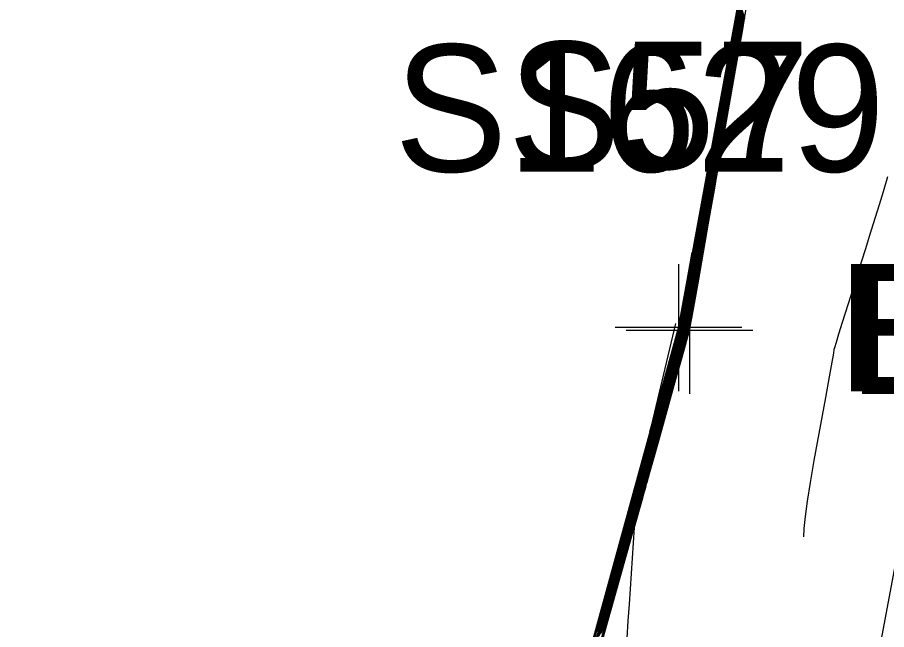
# Model space of a CAD drawing. Extents: x 1724534 to 1727318, y 657156 to 660047.
# Drawn here: x 1725470.47 to 1725497.86, y 659270.71 to 659289.98 of the extents above; entities that cross this region are included whole.
import ezdxf

# ---------------------------------------------------------------- set-up
doc = ezdxf.new("R2010")
doc.units = 0
for name, color, linetype in [('SURVEY - CONTOURS - Index with Text', 7, 'Continuous'), ('SURVEY - CONTOURS - Intermediate with optional Text', 7, 'Continuous'), ('SURVEY - DTM - Breaklines', 7, 'Continuous'), ('SURVEY - DTM - Breaklines - Points - Elevations', 7, 'Continuous'), ('SURVEY - DTM - Breaklines - Points - Locators', 7, 'Continuous'), ('SURVEY - DTM - Breaklines - Points - Numbers', 7, 'Continuous'), ('SURVEY - NON-TRANSPORTATION - Features', 7, 'Continuous'), ('SURVEY - NON-TRANSPORTATION - Features - Points - Elevations', 7, 'Continuous'), ('SURVEY - NON-TRANSPORTATION - Features - Points - Locators', 7, 'Continuous'), ('SURVEY - NON-TRANSPORTATION - Features - Points - Numbers', 7, 'Continuous'), ('SURVEY - UTILITIES - Fiber Optic Cable (Underground) with Text', 7, 'Continuous')]:
    doc.layers.add(name, color=color, linetype=linetype)

msp = doc.modelspace()

# ---------------------------------------------------------------- linework, layer by layer
at = {"layer": 'SURVEY - CONTOURS - Index with Text'}
for points in [[(1725488.741, 659270.648), (1725488.799, 659270.853), (1725488.913, 659271.263), (1725488.97, 659271.468), (1725489.056, 659271.777), (1725489.17, 659272.19), (1725489.312, 659272.708), (1725489.73, 659274.225), (1725489.873, 659274.743), (1725489.987, 659275.157), (1725490.073, 659275.468), (1725490.131, 659275.677), (1725490.248, 659276.094), (1725490.306, 659276.302), (1725490.392, 659276.612), (1725490.506, 659277.025), (1725490.648, 659277.539), (1725491.063, 659279.048), (1725491.199, 659279.543), (1725491.297, 659279.898), (1725491.356, 659280.111), (1725491.376, 659280.184), (1725491.377, 659280.189), (1725491.383, 659280.22), (1725491.399, 659280.307), (1725491.425, 659280.451), (1725491.462, 659280.651), (1725491.573, 659281.262), (1725491.613, 659281.483), (1725491.65, 659281.687), (1725491.684, 659281.875), (1725491.714, 659282.046), (1725491.791, 659282.481), (1725491.829, 659282.695), (1725491.887, 659283.014), (1725491.963, 659283.435), (1725492.059, 659283.96), (1725492.339, 659285.499), (1725492.435, 659286.023), (1725492.511, 659286.442), (1725492.567, 659286.757), (1725492.605, 659286.966), (1725492.679, 659287.385), (1725492.716, 659287.595), (1725492.773, 659287.911), (1725492.85, 659288.335), (1725492.947, 659288.864), (1725493.23, 659290.419)], [(1725493.284, 659290.26), (1725493.033, 659288.885), (1725492.966, 659288.514), (1725492.901, 659288.146), (1725492.836, 659287.781), (1725492.665, 659286.812), (1725492.6, 659286.447), (1725492.535, 659286.08), (1725492.468, 659285.711), (1725492.401, 659285.339), (1725492.22, 659284.345), (1725492.085, 659283.603), (1725492.019, 659283.234), (1725491.954, 659282.868), (1725491.782, 659281.892), (1725491.722, 659281.553), (1725491.672, 659281.269), (1725491.631, 659281.039), (1725491.599, 659280.863), (1725491.527, 659280.467), (1725491.503, 659280.336), (1725491.475, 659280.183), (1725491.47, 659280.16), (1725491.467, 659280.148), (1725491.453, 659280.098), (1725491.414, 659279.958), (1725491.351, 659279.726), (1725491.262, 659279.405), (1725490.992, 659278.425), (1725490.892, 659278.06), (1725490.791, 659277.697), (1725490.691, 659277.337), (1725490.591, 659276.981), (1725490.326, 659276.034), (1725490.226, 659275.678), (1725490.126, 659275.318), (1725490.026, 659274.956), (1725489.925, 659274.591), (1725489.656, 659273.614), (1725489.555, 659273.248), (1725489.455, 659272.886), (1725489.355, 659272.526), (1725489.255, 659272.169), (1725488.989, 659271.221), (1725488.889, 659270.864), (1725488.789, 659270.504)], [(1725493.337, 659290.1), (1725493.256, 659289.653), (1725493.216, 659289.435), (1725493.159, 659289.117), (1725493.085, 659288.698), (1725492.993, 659288.178), (1725492.725, 659286.658), (1725492.633, 659286.138), (1725492.559, 659285.718), (1725492.502, 659285.399), (1725492.463, 659285.18), (1725492.38, 659284.73), (1725492.341, 659284.511), (1725492.284, 659284.192), (1725492.21, 659283.773), (1725492.118, 659283.254), (1725491.851, 659281.738), (1725491.761, 659281.232), (1725491.694, 659280.851), (1725491.648, 659280.595), (1725491.625, 659280.464), (1725491.592, 659280.282), (1725491.581, 659280.221), (1725491.572, 659280.176), (1725491.566, 659280.146), (1725491.563, 659280.131), (1725491.558, 659280.112), (1725491.55, 659280.085), (1725491.532, 659280.018), (1725491.502, 659279.91), (1725491.461, 659279.761), (1725491.337, 659279.311), (1725491.277, 659279.095), (1725491.19, 659278.782), (1725491.076, 659278.373), (1725490.934, 659277.868), (1725490.521, 659276.392), (1725490.379, 659275.887), (1725490.265, 659275.48), (1725490.179, 659275.17), (1725490.12, 659274.957), (1725490, 659274.519), (1725489.94, 659274.306), (1725489.854, 659273.994), (1725489.739, 659273.584), (1725489.596, 659273.076), (1725489.179, 659271.588), (1725489.037, 659271.08), (1725488.923, 659270.672)], [(1725497.885, 659284.965), (1725497.747, 659284.49), (1725497.622, 659284.081), (1725497.308, 659283.078), (1725497.188, 659282.696), (1725497.065, 659282.304), (1725496.939, 659281.902), (1725496.81, 659281.489), (1725496.461, 659280.374), (1725496.346, 659280.007), (1725496.264, 659279.743), (1725496.215, 659279.583), (1725496.198, 659279.526), (1725496.198, 659279.51), (1725496.18, 659279.412), (1725496.13, 659279.13), (1725496.045, 659278.662), (1725495.927, 659278.011), (1725495.566, 659276.027), (1725495.445, 659275.335), (1725495.352, 659274.747), (1725495.288, 659274.264), (1725495.252, 659273.886), (1725495.234, 659273.627)]]:
    msp.add_lwpolyline(points, dxfattribs=at)
at = {"layer": 'SURVEY - CONTOURS - Intermediate with optional Text'}
for points in [[(1725482.202, 659246.673), (1725483.249, 659250.597), (1725483.487, 659251.505), (1725484.341, 659254.706), (1725484.577, 659255.593), (1725484.711, 659256.108), (1725484.968, 659257.03), (1725486.097, 659261.129), (1725486.421, 659262.299), (1725487.429, 659265.955), (1725487.757, 659267.139), (1725488.76, 659270.78), (1725489.093, 659271.979), (1725490.092, 659275.605), (1725490.429, 659276.818), (1725490.579, 659277.362), (1725491.359, 659280.195), (1725491.676, 659281.939), (1725491.847, 659282.896), (1725492.593, 659286.997), (1725492.735, 659287.791), (1725493.486, 659291.917)], [(1725488.684, 659270.633), (1725488.74, 659270.833), (1725488.817, 659271.112), (1725488.939, 659271.556), (1725489.106, 659272.164), (1725489.613, 659274.005), (1725489.904, 659275.06), (1725489.981, 659275.343), (1725490.014, 659275.462), (1725490.043, 659275.562), (1725490.075, 659275.681), (1725490.275, 659276.404), (1725490.441, 659277.008), (1725490.944, 659278.834), (1725491.109, 659279.434), (1725491.227, 659279.862), (1725491.321, 659280.205), (1725491.322, 659280.207), (1725491.328, 659280.242), (1725491.347, 659280.346), (1725491.379, 659280.519), (1725491.558, 659281.501), (1725491.603, 659281.749), (1725491.637, 659281.938), (1725491.661, 659282.068), (1725491.673, 659282.138), (1725491.715, 659282.372), (1725491.767, 659282.66), (1725491.85, 659283.113), (1725491.962, 659283.73), (1725492.302, 659285.594), (1725492.496, 659286.659), (1725492.548, 659286.942), (1725492.569, 659287.059), (1725492.584, 659287.147), (1725492.605, 659287.264), (1725492.74, 659288.004), (1725492.854, 659288.628), (1725493.198, 659290.515)], [(1725488.709, 659270.404), (1725488.8, 659270.734), (1725488.875, 659271), (1725489.05, 659271.625), (1725489.124, 659271.891), (1725489.216, 659272.221), (1725489.324, 659272.614), (1725489.45, 659273.07), (1725489.808, 659274.371), (1725489.934, 659274.828), (1725490.043, 659275.222), (1725490.134, 659275.552), (1725490.209, 659275.82), (1725490.386, 659276.449), (1725490.46, 659276.716), (1725490.552, 659277.046), (1725490.66, 659277.439), (1725490.786, 659277.894), (1725491.143, 659279.191), (1725491.26, 659279.617), (1725491.344, 659279.922), (1725491.395, 659280.106), (1725491.412, 659280.169), (1725491.414, 659280.178), (1725491.42, 659280.205), (1725491.434, 659280.281), (1725491.456, 659280.405), (1725491.488, 659280.577), (1725491.584, 659281.102), (1725491.62, 659281.305), (1725491.659, 659281.52), (1725491.699, 659281.746), (1725491.741, 659281.984), (1725491.856, 659282.635), (1725491.905, 659282.911), (1725491.966, 659283.249), (1725492.039, 659283.65), (1725492.123, 659284.114), (1725492.364, 659285.435), (1725492.448, 659285.898), (1725492.52, 659286.298), (1725492.581, 659286.633), (1725492.629, 659286.904), (1725492.742, 659287.543), (1725492.79, 659287.815), (1725492.851, 659288.153), (1725492.923, 659288.555), (1725493.008, 659289.022), (1725493.252, 659290.355)], [(1725488.722, 659270.707), (1725488.777, 659270.9), (1725488.817, 659271.045), (1725488.897, 659271.334), (1725489.016, 659271.767), (1725489.175, 659272.345), (1725489.652, 659274.079), (1725489.811, 659274.657), (1725489.931, 659275.092), (1725490.012, 659275.384), (1725490.053, 659275.533), (1725490.111, 659275.74), (1725490.152, 659275.888), (1725490.233, 659276.178), (1725490.352, 659276.611), (1725490.51, 659277.185), (1725490.983, 659278.905), (1725491.139, 659279.47), (1725491.25, 659279.874), (1725491.317, 659280.116), (1725491.339, 659280.198), (1725491.34, 659280.201), (1725491.346, 659280.234), (1725491.364, 659280.333), (1725491.394, 659280.497), (1725491.436, 659280.725), (1725491.563, 659281.421), (1725491.606, 659281.66), (1725491.641, 659281.854), (1725491.668, 659282.003), (1725491.687, 659282.108), (1725491.725, 659282.326), (1725491.753, 659282.48), (1725491.807, 659282.778), (1725491.887, 659283.22), (1725491.994, 659283.806), (1725492.314, 659285.562), (1725492.421, 659286.148), (1725492.501, 659286.587), (1725492.554, 659286.88), (1725492.581, 659287.028), (1725492.616, 659287.226), (1725492.642, 659287.374), (1725492.696, 659287.67), (1725492.777, 659288.115), (1725492.885, 659288.707), (1725493.209, 659290.483)], [(1725488.771, 659270.691), (1725488.837, 659270.927), (1725488.982, 659271.444), (1725489.047, 659271.68), (1725489.136, 659271.999), (1725489.247, 659272.402), (1725489.381, 659272.889), (1725489.769, 659274.298), (1725489.903, 659274.785), (1725490.015, 659275.189), (1725490.104, 659275.51), (1725490.17, 659275.748), (1725490.317, 659276.272), (1725490.383, 659276.509), (1725490.472, 659276.829), (1725490.583, 659277.232), (1725490.717, 659277.716), (1725491.103, 659279.119), (1725491.23, 659279.58), (1725491.32, 659279.91), (1725491.375, 659280.109), (1725491.394, 659280.177), (1725491.396, 659280.183), (1725491.401, 659280.212), (1725491.416, 659280.294), (1725491.441, 659280.428), (1725491.475, 659280.614), (1725491.578, 659281.182), (1725491.617, 659281.394), (1725491.654, 659281.603), (1725491.691, 659281.81), (1725491.728, 659282.015), (1725491.824, 659282.558), (1725491.867, 659282.803), (1725491.926, 659283.131), (1725492.001, 659283.543), (1725492.091, 659284.037), (1725492.351, 659285.467), (1725492.441, 659285.961), (1725492.516, 659286.37), (1725492.574, 659286.695), (1725492.617, 659286.935), (1725492.71, 659287.464), (1725492.753, 659287.705), (1725492.812, 659288.032), (1725492.887, 659288.445), (1725492.978, 659288.943), (1725493.241, 659290.387)], [(1725488.736, 659270.437), (1725488.83, 659270.777), (1725489.201, 659272.103), (1725489.295, 659272.442), (1725489.519, 659273.251), (1725489.847, 659274.445), (1725489.965, 659274.871), (1725490.071, 659275.254), (1725490.165, 659275.594), (1725490.248, 659275.891), (1725490.454, 659276.626), (1725490.537, 659276.923), (1725490.631, 659277.263), (1725490.737, 659277.646), (1725490.855, 659278.071), (1725491.367, 659279.934), (1725491.414, 659280.103), (1725491.433, 659280.172), (1725491.438, 659280.198), (1725491.451, 659280.268), (1725491.472, 659280.382), (1725491.501, 659280.54), (1725491.589, 659281.023), (1725491.624, 659281.216), (1725491.663, 659281.436), (1725491.707, 659281.682), (1725491.755, 659281.954), (1725491.889, 659282.713), (1725492.006, 659283.367), (1725492.076, 659283.758), (1725492.155, 659284.191), (1725492.455, 659285.836), (1725492.525, 659286.225), (1725492.587, 659286.571), (1725492.641, 659286.874), (1725492.773, 659287.623), (1725492.827, 659287.926), (1725492.889, 659288.273), (1725492.96, 659288.665), (1725493.039, 659289.101), (1725493.262, 659290.323)], [(1725488.762, 659270.471), (1725488.86, 659270.821), (1725488.951, 659271.147), (1725489.187, 659271.988), (1725489.278, 659272.314), (1725489.375, 659272.664), (1725489.587, 659273.432), (1725489.886, 659274.518), (1725490.098, 659275.286), (1725490.196, 659275.636), (1725490.287, 659275.963), (1725490.523, 659276.804), (1725490.614, 659277.13), (1725490.711, 659277.48), (1725490.814, 659277.853), (1725490.923, 659278.248), (1725491.222, 659279.333), (1725491.32, 659279.69), (1725491.391, 659279.946), (1725491.452, 659280.166), (1725491.456, 659280.19), (1725491.487, 659280.359), (1725491.514, 659280.504), (1725491.594, 659280.943), (1725491.627, 659281.128), (1725491.668, 659281.352), (1725491.715, 659281.617), (1725491.769, 659281.923), (1725491.922, 659282.79), (1725491.981, 659283.126), (1725492.046, 659283.485), (1725492.114, 659283.865), (1725492.462, 659285.773), (1725492.53, 659286.153), (1725492.653, 659286.843), (1725492.805, 659287.702), (1725492.864, 659288.036), (1725492.928, 659288.394), (1725492.997, 659288.775), (1725493.07, 659289.18), (1725493.273, 659290.291)], [(1725493.294, 659290.228), (1725493.132, 659289.338), (1725493.07, 659288.995), (1725493.005, 659288.635), (1725492.938, 659288.257), (1725492.867, 659287.861), (1725492.677, 659286.781), (1725492.607, 659286.385), (1725492.54, 659286.008), (1725492.475, 659285.649), (1725492.413, 659285.307), (1725492.252, 659284.422), (1725492.19, 659284.081), (1725492.125, 659283.721), (1725492.058, 659283.342), (1725491.987, 659282.945), (1725491.796, 659281.861), (1725491.73, 659281.489), (1725491.676, 659281.185), (1725491.634, 659280.95), (1725491.604, 659280.783), (1725491.54, 659280.43), (1725491.519, 659280.313), (1725491.503, 659280.228), (1725491.493, 659280.175), (1725491.489, 659280.154), (1725491.485, 659280.141), (1725491.472, 659280.096), (1725491.438, 659279.97), (1725491.381, 659279.763), (1725491.302, 659279.476), (1725491.061, 659278.603), (1725490.969, 659278.267), (1725490.871, 659277.914), (1725490.768, 659277.545), (1725490.66, 659277.158), (1725490.365, 659276.106), (1725490.257, 659275.72), (1725490.154, 659275.351), (1725490.056, 659274.999), (1725489.964, 659274.664), (1725489.725, 659273.795), (1725489.632, 659273.46), (1725489.535, 659273.108), (1725489.432, 659272.738), (1725489.323, 659272.35), (1725489.027, 659271.294), (1725488.919, 659270.907), (1725488.816, 659270.538)], [(1725493.305, 659290.196), (1725493.163, 659289.417), (1725493.106, 659289.105), (1725493.044, 659288.755), (1725492.974, 659288.367), (1725492.899, 659287.94), (1725492.689, 659286.75), (1725492.614, 659286.324), (1725492.544, 659285.936), (1725492.482, 659285.586), (1725492.425, 659285.276), (1725492.284, 659284.499), (1725492.228, 659284.188), (1725492.165, 659283.838), (1725492.096, 659283.45), (1725492.02, 659283.022), (1725491.81, 659281.83), (1725491.738, 659281.425), (1725491.681, 659281.102), (1725491.638, 659280.861), (1725491.609, 659280.703), (1725491.553, 659280.393), (1725491.534, 659280.29), (1725491.52, 659280.215), (1725491.507, 659280.149), (1725491.503, 659280.134), (1725491.492, 659280.093), (1725491.461, 659279.982), (1725491.411, 659279.8), (1725491.342, 659279.547), (1725491.13, 659278.78), (1725491.046, 659278.474), (1725490.951, 659278.131), (1725490.845, 659277.752), (1725490.728, 659277.336), (1725490.404, 659276.177), (1725490.287, 659275.762), (1725490.087, 659275.042), (1725490.003, 659274.738), (1725489.793, 659273.976), (1725489.709, 659273.671), (1725489.614, 659273.329), (1725489.508, 659272.949), (1725489.391, 659272.532), (1725489.065, 659271.368), (1725488.948, 659270.95), (1725488.843, 659270.571)], [(1725493.316, 659290.164), (1725493.194, 659289.495), (1725493.143, 659289.215), (1725493.082, 659288.876), (1725493.011, 659288.477), (1725492.701, 659286.72), (1725492.62, 659286.262), (1725492.549, 659285.863), (1725492.489, 659285.524), (1725492.438, 659285.244), (1725492.265, 659284.296), (1725492.205, 659283.956), (1725492.134, 659283.558), (1725492.053, 659283.1), (1725491.823, 659281.799), (1725491.685, 659281.018), (1725491.641, 659280.772), (1725491.615, 659280.624), (1725491.566, 659280.356), (1725491.55, 659280.267), (1725491.53, 659280.161), (1725491.526, 659280.143), (1725491.521, 659280.127), (1725491.511, 659280.09), (1725491.485, 659279.994), (1725491.381, 659279.618), (1725491.199, 659278.957), (1725491.123, 659278.681), (1725491.03, 659278.348), (1725490.922, 659277.959), (1725490.443, 659276.249), (1725490.318, 659275.804), (1725490.21, 659275.415), (1725490.118, 659275.084), (1725490.042, 659274.811), (1725489.786, 659273.883), (1725489.694, 659273.551), (1725489.585, 659273.161), (1725489.46, 659272.713), (1725489.103, 659271.441), (1725488.869, 659270.605)], [(1725493.326, 659290.132), (1725493.225, 659289.574), (1725493.18, 659289.325), (1725493.121, 659288.996), (1725492.962, 659288.099), (1725492.713, 659286.689), (1725492.627, 659286.2), (1725492.554, 659285.791), (1725492.495, 659285.461), (1725492.45, 659285.212), (1725492.348, 659284.653), (1725492.303, 659284.403), (1725492.244, 659284.074), (1725492.172, 659283.665), (1725492.085, 659283.177), (1725491.837, 659281.769), (1725491.753, 659281.296), (1725491.645, 659280.684), (1725491.62, 659280.544), (1725491.565, 659280.244), (1725491.555, 659280.189), (1725491.548, 659280.153), (1725491.544, 659280.137), (1725491.539, 659280.12), (1725491.531, 659280.088), (1725491.508, 659280.006), (1725491.472, 659279.873), (1725491.421, 659279.69), (1725491.268, 659279.134), (1725491.2, 659278.888), (1725491.11, 659278.565), (1725490.866, 659277.69), (1725490.482, 659276.32), (1725490.238, 659275.448), (1725490.148, 659275.127), (1725490.081, 659274.884), (1725489.931, 659274.338), (1725489.863, 659274.095), (1725489.774, 659273.773), (1725489.662, 659273.373), (1725489.528, 659272.894), (1725489.141, 659271.515), (1725489.008, 659271.037), (1725488.896, 659270.638)], [(1725493.348, 659290.068), (1725493.253, 659289.545), (1725493.198, 659289.237), (1725493.122, 659288.808), (1725493.025, 659288.257), (1725492.564, 659285.646), (1725492.509, 659285.337), (1725492.475, 659285.148), (1725492.413, 659284.807), (1725492.324, 659284.31), (1725492.248, 659283.881), (1725492.151, 659283.332), (1725491.864, 659281.707), (1725491.769, 659281.167), (1725491.63, 659280.384), (1725491.605, 659280.245), (1725491.596, 659280.198), (1725491.589, 659280.163), (1725491.582, 659280.125), (1725491.576, 659280.105), (1725491.57, 659280.083), (1725491.555, 659280.03), (1725491.532, 659279.946), (1725491.354, 659279.302), (1725491.27, 659278.999), (1725491.153, 659278.58), (1725491.003, 659278.045), (1725490.293, 659275.512), (1725490.21, 659275.213), (1725490.159, 659275.03), (1725490.068, 659274.701), (1725489.933, 659274.216), (1725489.816, 659273.796), (1725489.665, 659273.257), (1725489.218, 659271.662), (1725489.067, 659271.123), (1725488.817, 659270.229)], [(1725493.369, 659290.004), (1725493.348, 659289.89), (1725493.326, 659289.765), (1725493.275, 659289.478), (1725493.196, 659289.029), (1725493.088, 659288.416), (1725492.761, 659286.565), (1725492.653, 659285.952), (1725492.573, 659285.501), (1725492.522, 659285.212), (1725492.5, 659285.084), (1725492.477, 659284.96), (1725492.454, 659284.833), (1725492.216, 659283.487), (1725491.891, 659281.645), (1725491.707, 659280.6), (1725491.659, 659280.328), (1725491.641, 659280.225), (1725491.631, 659280.171), (1725491.627, 659280.152), (1725491.624, 659280.137), (1725491.621, 659280.124), (1725491.619, 659280.114), (1725491.612, 659280.091), (1725491.608, 659280.077), (1725491.602, 659280.053), (1725491.544, 659279.843), (1725491.508, 659279.716), (1725491.306, 659278.994), (1725491.14, 659278.4), (1725490.637, 659276.607), (1725490.471, 659276.013), (1725490.349, 659275.577), (1725490.271, 659275.298), (1725490.237, 659275.177), (1725490.206, 659275.063), (1725490.172, 659274.941), (1725490.093, 659274.659), (1725489.969, 659274.219), (1725489.126, 659271.21), (1725489.003, 659270.772), (1725488.893, 659270.379)], [(1725493.358, 659290.036), (1725493.317, 659289.811), (1725493.29, 659289.655), (1725493.237, 659289.358), (1725493.159, 659288.918), (1725493.056, 659288.337), (1725492.749, 659286.596), (1725492.647, 659286.014), (1725492.569, 659285.574), (1725492.516, 659285.274), (1725492.487, 659285.116), (1725492.445, 659284.883), (1725492.416, 659284.726), (1725492.364, 659284.428), (1725492.286, 659283.989), (1725492.184, 659283.409), (1725491.878, 659281.676), (1725491.777, 659281.103), (1725491.703, 659280.683), (1725491.655, 659280.417), (1725491.635, 659280.304), (1725491.618, 659280.208), (1725491.612, 659280.175), (1725491.607, 659280.15), (1725491.603, 659280.131), (1725491.6, 659280.12), (1725491.594, 659280.098), (1725491.589, 659280.08), (1725491.578, 659280.042), (1725491.562, 659279.983), (1725491.54, 659279.904), (1725491.475, 659279.666), (1725491.431, 659279.509), (1725491.35, 659279.216), (1725491.229, 659278.787), (1725491.071, 659278.222), (1725490.598, 659276.535), (1725490.44, 659275.971), (1725490.321, 659275.545), (1725490.24, 659275.255), (1725490.198, 659275.104), (1725490.137, 659274.882), (1725490.095, 659274.729), (1725490.013, 659274.438), (1725489.893, 659274.007), (1725489.733, 659273.438), (1725489.256, 659271.735), (1725489.096, 659271.167), (1725488.977, 659270.739), (1725488.896, 659270.451)], [(1725493.385, 659290.002), (1725493.38, 659289.972), (1725493.379, 659289.969), (1725493.363, 659289.876), (1725493.314, 659289.599), (1725493.233, 659289.139), (1725493.119, 659288.495), (1725492.773, 659286.535), (1725492.66, 659285.891), (1725492.578, 659285.429), (1725492.529, 659285.15), (1725492.512, 659285.053), (1725492.509, 659285.037), (1725492.492, 659284.941), (1725492.443, 659284.663), (1725492.362, 659284.204), (1725492.249, 659283.564), (1725491.905, 659281.615), (1725491.792, 659280.975), (1725491.711, 659280.516), (1725491.662, 659280.24), (1725491.646, 659280.145), (1725491.644, 659280.134), (1725491.643, 659280.13), (1725491.641, 659280.124), (1725491.64, 659280.116), (1725491.637, 659280.108), (1725491.63, 659280.084), (1725491.628, 659280.075), (1725491.625, 659280.065), (1725491.623, 659280.056), (1725491.62, 659280.046), (1725491.613, 659280.02), (1725491.586, 659279.923), (1725491.509, 659279.65), (1725491.383, 659279.201), (1725491.208, 659278.577), (1725490.676, 659276.678), (1725490.502, 659276.055), (1725490.377, 659275.609), (1725490.301, 659275.341), (1725490.276, 659275.25), (1725490.274, 659275.244), (1725490.267, 659275.218), (1725490.246, 659275.142), (1725490.211, 659275.018), (1725490.162, 659274.845), (1725489.904, 659273.922), (1725489.742, 659271.509), (1725489.707, 659270.983), (1725489.67, 659270.44)], [(1725491.205, 659280.341), (1725490.401, 659276.936), (1725491.303, 659280.212), (1725491.303, 659280.212), (1725491.552, 659281.581), (1725491.66, 659282.171), (1725491.735, 659282.582)]]:
    msp.add_lwpolyline(points, dxfattribs=at)
at = {"layer": 'SURVEY - DTM - Breaklines'}
msp.add_lwpolyline([(1725548.52, 659521.481), (1725540.965, 659497.216), (1725536.847, 659481.64), (1725536.065, 659476.4), (1725532.186, 659451.331), (1725527.526, 659426.779), (1725520.287, 659402.807), (1725512.005, 659379.174), (1725506.044, 659356.068), (1725503.268, 659330.772), (1725496.158, 659306.737), (1725491.301, 659280.213), (1725484.669, 659256.065), (1725478.26, 659232.056), (1725472.366, 659207.66), (1725466.542, 659183.359), (1725459.12, 659159.228), (1725454.379, 659134.473), (1725448.668, 659109.979), (1725442.764, 659085.69), (1725436.263, 659061.294), (1725431.444, 659036.269), (1725428.274, 659013.717), (1725429.417, 659007.151)], dxfattribs=at)
at = {"layer": 'SURVEY - DTM - Breaklines - Points - Locators'}
for p, q in [((1725491.301, 659282.213), (1725491.301, 659278.213)), ((1725493.301, 659280.213), (1725489.301, 659280.213))]:
    msp.add_line(p, q, dxfattribs=at)
at = {"layer": 'SURVEY - NON-TRANSPORTATION - Features'}
msp.add_lwpolyline([(1725478.626, 659231.962), (1725484.871, 659256.014), (1725491.647, 659280.125), (1725496.324, 659306.695), (1725504.184, 659330.541), (1725509.657, 659355.134), (1725515.881, 659378.125), (1725522.114, 659402.336), (1725528.356, 659426.565), (1725533.162, 659451.14), (1725540.618, 659474.976), (1725541.895, 659480.465), (1725545.325, 659497.45), (1725552.4, 659520.505), (1725557.595, 659544.875), (1725563.899, 659569.033), (1725569.664, 659593.303), (1725577.056, 659617.422)], dxfattribs=at)
at = {"layer": 'SURVEY - NON-TRANSPORTATION - Features - Points - Locators'}
for p, q in [((1725491.647, 659282.125), (1725491.647, 659278.125)), ((1725493.647, 659280.125), (1725489.647, 659280.125))]:
    msp.add_line(p, q, dxfattribs=at)
at = {"layer": 'SURVEY - UTILITIES - Fiber Optic Cable (Underground) with Text'}
msp.add_lwpolyline([(1725620.739, 659775.717), (1725611.515, 659729.876), (1725595.678, 659670.817), (1725588.852, 659637.987), (1725579.945, 659608.985), (1725572.052, 659574.699), (1725561.954, 659530.586), (1725538.949, 659448.715), (1725526.808, 659392.271), (1725505.744, 659313.434), (1725493.556, 659248.407)], dxfattribs=at)

# ---------------------------------------------------------------- texts
at = {"layer": 'SURVEY - DTM - Breaklines - Points - Elevations'}
msp.add_text('EL-564.11', height=4, dxfattribs=at).set_placement((1725496.301, 659278.213))
at = {"layer": 'SURVEY - DTM - Breaklines - Points - Numbers'}
msp.add_text('S57', height=4, dxfattribs=at).set_placement((1725485.917, 659285.213))
at = {"layer": 'SURVEY - NON-TRANSPORTATION - Features - Points - Elevations'}
msp.add_text('EL-545.75', height=4, dxfattribs=at).set_placement((1725496.647, 659278.125))
at = {"layer": 'SURVEY - NON-TRANSPORTATION - Features - Points - Numbers'}
msp.add_text('S1629', height=4, dxfattribs=at).set_placement((1725482.344, 659285.125))

doc.saveas('drawing.dxf')
